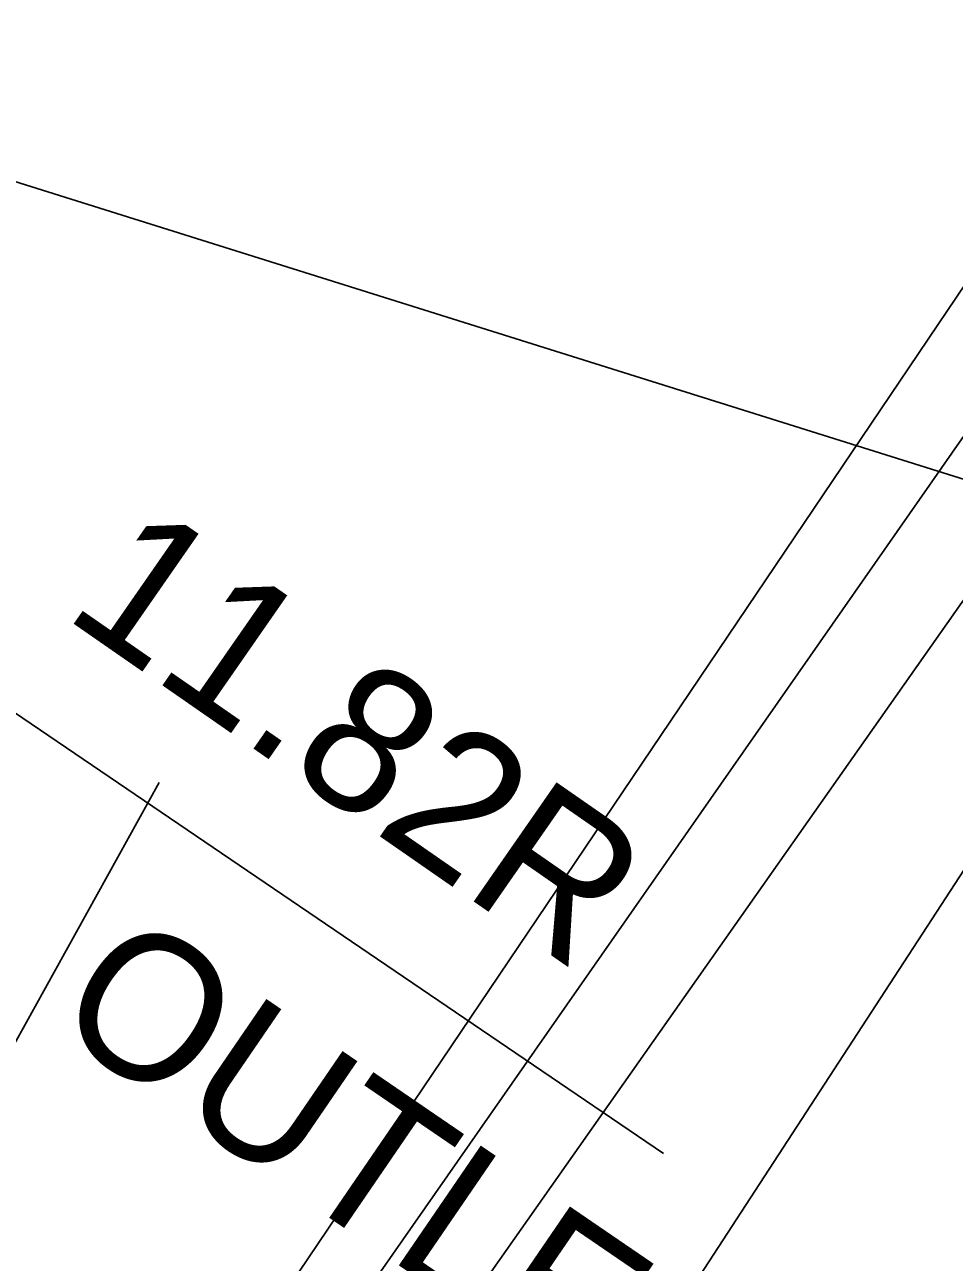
# Model space of a CAD drawing. Extents: x 3905714 to 3926767, y 183354 to 205755.
# Drawn here: x 3913521.4 to 3913790.2, y 189559.7 to 189917.9 of the extents above; entities that cross this region are included whole.
import ezdxf

# ---------------------------------------------------------------- set-up
doc = ezdxf.new("R2010")
doc.units = 0
for name, color, linetype in [('V-LEVE-TOET', 7, 'Continuous'), ('V-RIVR-JETY', 7, 'Continuous'), ('V-STRM-FMON', 7, 'Continuous'), ('V-TOPO-DPTH', 7, 'Continuous'), ('V-TOPO-MINR', 7, 'Continuous'), ('V-UTIL-LINE', 7, 'Continuous')]:
    doc.layers.add(name, color=color, linetype=linetype)

msp = doc.modelspace()

# ---------------------------------------------------------------- linework, layer by layer
at = {"layer": 'V-LEVE-TOET'}
msp.add_line((3913488.75, 189738.96), (3913706.17, 189591.22), dxfattribs=at)
at = {"layer": 'V-TOPO-DPTH'}
for points in [[(3914334.85, 190646.5), (3914011.64, 190163.24), (3914007.48, 190156.98), (3914003.34, 190150.69), (3913999.23, 190144.39), (3913995.15, 190138.07), (3913991.03, 190131.78), (3913986.85, 190125.53), (3913982.56, 190119.34), (3913978.21, 190113.21), (3913958.17, 190085.44), (3913957, 190084.58), (3913956.3, 190084.49), (3913523.53, 189442.45)], [(3913151.89, 188719.91), (3913452.61, 189159.78), (3913473.85, 189190.84), (3913495.09, 189221.9), (3913516.34, 189252.96), (3913537.6, 189284.02), (3913558.74, 189315.14), (3913579.75, 189346.37), (3913600.53, 189377.74), (3913621.16, 189409.2), (3913990.61, 189976.85), (3913991.96, 189978.96), (3913993.3, 189981.08), (3913994.61, 189983.22), (3913995.9, 189985.36), (3913997.19, 189987.51), (3913998.52, 189989.63), (3913999.88, 189991.73), (3914001.27, 189993.82), (3914007.13, 190002.45), (3914007.45, 190002.72), (3914007.65, 190002.78), (3914008.82, 190002.72), (3914466.37, 190645.48)], [(3913151.89, 188719.91), (3913452.61, 189159.78), (3913473.85, 189190.84), (3913495.09, 189221.9), (3913516.34, 189252.96), (3913537.6, 189284.02), (3913558.74, 189315.14), (3913579.75, 189346.37), (3913600.53, 189377.74), (3913621.16, 189409.2), (3913990.61, 189976.85), (3913991.96, 189978.96), (3913993.3, 189981.08), (3913994.61, 189983.22), (3913995.9, 189985.36), (3913997.19, 189987.51), (3913998.52, 189989.63), (3913999.88, 189991.73), (3914001.27, 189993.82), (3914007.13, 190002.45), (3914007.45, 190002.72), (3914007.65, 190002.78), (3914008.82, 190002.72), (3914466.37, 190645.48)], [(3913118.56, 188826.23), (3913500.65, 189334.62), (3913517.9, 189358.09), (3913534.8, 189381.8), (3913551.18, 189405.87), (3913567.22, 189430.18), (3914002.78, 190050.13), (3914130.11, 190226.56), (3914152.91, 190258.95), (3914175.19, 190291.69)], [(3914175.19, 190291.69), (3914152.91, 190258.95), (3914130.11, 190226.56), (3914002.78, 190050.13), (3913567.22, 189430.18), (3913551.18, 189405.87), (3913534.8, 189381.8), (3913517.9, 189358.09), (3913500.65, 189334.62), (3913118.56, 188826.23)]]:
    msp.add_lwpolyline(points, dxfattribs=at)
at = {"layer": 'V-TOPO-MINR'}
for points in [[(3914334.85, 190646.5), (3914011.64, 190163.24), (3914007.48, 190156.98), (3914003.34, 190150.69), (3913999.23, 190144.39), (3913995.15, 190138.07), (3913991.03, 190131.78), (3913986.85, 190125.53), (3913982.56, 190119.34), (3913978.21, 190113.21), (3913958.17, 190085.44), (3913957, 190084.58), (3913956.3, 190084.49), (3913523.53, 189442.45)], [(3914466.37, 190645.48), (3914008.82, 190002.72), (3914007.65, 190002.78), (3914007.45, 190002.72), (3914007.13, 190002.45), (3914001.27, 189993.82), (3913999.88, 189991.73), (3913998.52, 189989.63), (3913997.19, 189987.51), (3913995.9, 189985.36), (3913994.61, 189983.22), (3913993.3, 189981.08), (3913991.96, 189978.96), (3913990.61, 189976.85), (3913621.16, 189409.2), (3913600.53, 189377.74), (3913579.75, 189346.37), (3913558.74, 189315.14), (3913537.6, 189284.02), (3913516.34, 189252.96), (3913495.09, 189221.9), (3913473.85, 189190.84), (3913452.61, 189159.78), (3913151.89, 188719.91)], [(3914134.9, 190292.29), (3914121.52, 190271.31), (3914108.22, 190250.28), (3914094.79, 190229.33), (3914081.09, 190208.56), (3914066.99, 190188.07), (3914052.62, 190167.75), (3913980.61, 190067.97), (3913586.17, 189502.32), (3913539.01, 189425.96), (3913528.94, 189410.17), (3913518.58, 189394.6), (3913507.78, 189379.32), (3913496.67, 189364.25), (3913359.26, 189183.27), (3913306.53, 189113.47), (3913254.02, 189043.51), (3913201.85, 188973.29), (3913149.89, 188902.92), (3913060.6, 188781.35)], [(3914175.19, 190291.69), (3914152.91, 190258.95), (3914130.11, 190226.56), (3914002.78, 190050.13), (3913567.22, 189430.18), (3913551.18, 189405.87), (3913534.8, 189381.8), (3913517.9, 189358.09), (3913500.65, 189334.62), (3913118.56, 188826.23)], [(3913560.3, 189698.56), (3913479.49, 189552.68), (3913470.96, 189536.99), (3913462.61, 189521.21), (3913454.51, 189505.29), (3913446.58, 189489.29), (3913443.58, 189483.11), (3913436.83, 189470.43), (3913429.49, 189458.12), (3913421.25, 189446.4), (3913412.42, 189435.06), (3913316.52, 189320.98), (3913303.87, 189307.49), (3913290.37, 189295.03), (3913275.61, 189284.1), (3913260, 189274.19), (3913227.47, 189255.95)]]:
    msp.add_lwpolyline(points, dxfattribs=at)
at = {"layer": 'V-UTIL-LINE'}
msp.add_line((3913397.11, 189910.63), (3915961.04, 189105.53), dxfattribs=at)

# ---------------------------------------------------------------- texts
at = {"layer": 'V-RIVR-JETY'}
msp.add_text('OUTLET 11.8W', height=41.9999, rotation=325.6284, dxfattribs=at).set_placement((3913527.93, 189628.36))
at = {"layer": 'V-STRM-FMON'}
msp.add_text('11.82R', height=42, rotation=325.2138, dxfattribs=at).set_placement((3913532.03, 189746.94))

doc.saveas('drawing.dxf')
